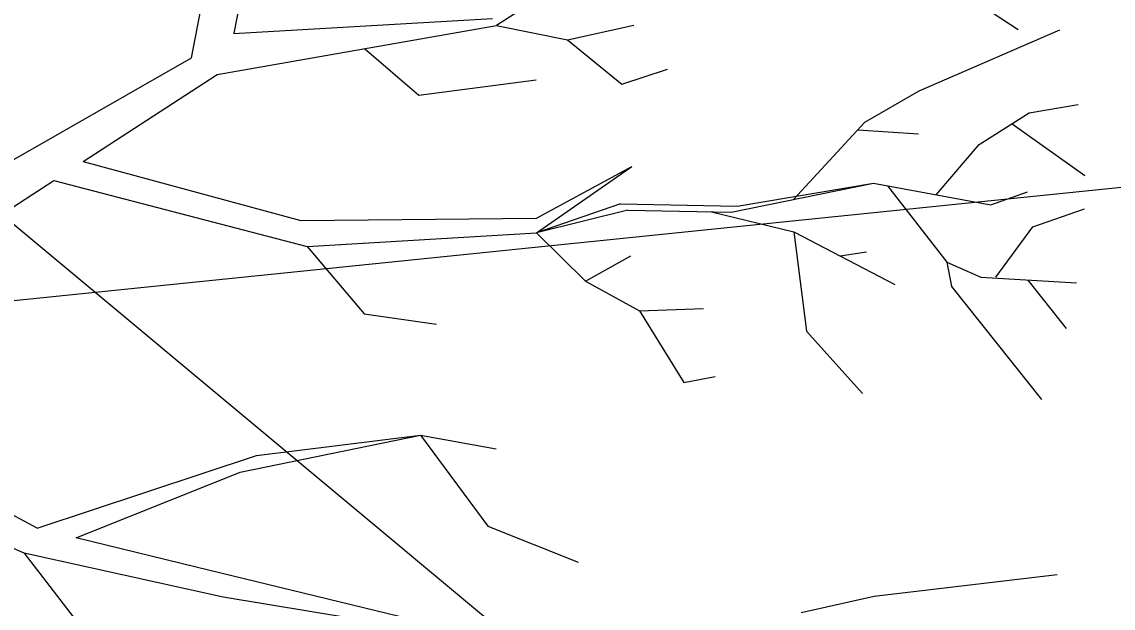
# Model space of a CAD drawing. Extents: x -438233 to -437334, y -1133133 to -1132623.
# Drawn here: x -438080.311 to -438077.05, y -1132979.22 to -1132977.469 of the extents above; entities that cross this region are included whole.
import ezdxf

# ---------------------------------------------------------------- set-up
doc = ezdxf.new("R2010")
doc.units = 0
for name, color, linetype in [('Vrstva 1', 7, 'Continuous'), ('Vrstva 10', 7, 'Continuous'), ('Vrstva 40', 7, 'Continuous')]:
    doc.layers.add(name, color=color, linetype=linetype)

msp = doc.modelspace()

# ---------------------------------------------------------------- linework, layer by layer
at = {"layer": 'Vrstva 1'}
for p, q in [((-438079.676, -1132977.5032), (-438079.5526, -1132976.8541)), ((-438079.8042, -1132977.5766), (-438079.7204, -1132977.146)), ((-438077.6931, -1132977.2564), (-438077.3334, -1132977.4919)), ((-438078.6841, -1132977.346), (-438078.8922, -1132977.4798)), ((-438079.7276, -1132977.6266), (-438078.8922, -1132977.4798)), ((-438079.6784, -1132977.504), (-438078.9043, -1132977.4597)), ((-438078.8922, -1132977.4798), (-438078.6801, -1132977.5226)), ((-438078.6801, -1132977.5226), (-438078.4825, -1132977.479)), ((-438077.6294, -1132977.6758), (-438077.2092, -1132977.4927)), ((-438079.2873, -1132977.5492), (-438079.1244, -1132977.6887)), ((-438078.6801, -1132977.5226), (-438078.518, -1132977.6556)), ((-438080.9009, -1132978.2048), (-438079.8042, -1132977.5766)), ((-438078.518, -1132977.6556), (-438078.3817, -1132977.6105)), ((-438080.1276, -1132977.8862), (-438079.7276, -1132977.6266)), ((-438079.1244, -1132977.6887), (-438078.7736, -1132977.6427)), ((-438077.7915, -1132977.7685), (-438077.6294, -1132977.6758)), ((-438077.3012, -1132977.7411), (-438077.1544, -1132977.7161)), ((-438077.4503, -1132977.8354), (-438077.3012, -1132977.7411)), ((-438078.0051, -1132978), (-438077.7915, -1132977.7685)), ((-438077.3512, -1132977.7734), (-438077.1342, -1132977.9282)), ((-438077.8132, -1132977.7919), (-438077.631, -1132977.804)), ((-438077.5786, -1132977.9854), (-438077.4503, -1132977.8354)), ((-438080.1276, -1132977.8862), (-438079.4768, -1132978.0628)), ((-438078.7728, -1132978.0556), (-438078.4882, -1132977.9008)), ((-438078.7728, -1132978.0991), (-438078.4882, -1132977.9008)), ((-438080.8493, -1132978.3548), (-438080.2155, -1132977.9435)), ((-438080.2155, -1132977.9435), (-438079.4583, -1132978.1403)), ((-438078.1914, -1132978.0379), (-438077.7656, -1132977.9508)), ((-438078.1737, -1132978.0193), (-438077.7656, -1132977.9508)), ((-438077.7656, -1132977.9508), (-438077.4157, -1132978.0153)), ((-438077.7237, -1132977.9588), (-438077.5463, -1132978.187)), ((-438077.4157, -1132978.0153), (-438077.306, -1132977.9774)), ((-438078.5221, -1132978.0129), (-438078.7728, -1132978.0991)), ((-438078.5003, -1132978.0314), (-438078.7728, -1132978.0991)), ((-438078.5221, -1132978.0129), (-438078.1737, -1132978.0193)), ((-438078.5003, -1132978.0314), (-438078.1914, -1132978.0379)), ((-438078.2495, -1132978.0362), (-438078.0035, -1132978.0959)), ((-438077.2899, -1132978.0814), (-438077.135, -1132978.0274)), ((-438079.4768, -1132978.0628), (-438078.7728, -1132978.0556)), ((-438079.4583, -1132978.1403), (-438078.7728, -1132978.0991)), ((-438078.7728, -1132978.0991), (-438078.6269, -1132978.2435)), ((-438078.0035, -1132978.0959), (-438077.9656, -1132978.3927)), ((-438078.0035, -1132978.0959), (-438077.7019, -1132978.2532)), ((-438077.4003, -1132978.2322), (-438077.2899, -1132978.0814)), ((-438079.4583, -1132978.1403), (-438079.2881, -1132978.3411)), ((-438078.6269, -1132978.2435), (-438078.4914, -1132978.1677)), ((-438077.8656, -1132978.1685), (-438077.7866, -1132978.1564)), ((-438077.5463, -1132978.187), (-438077.5326, -1132978.2596)), ((-438077.5463, -1132978.187), (-438077.4447, -1132978.2322)), ((-438077.4447, -1132978.2322), (-438077.1592, -1132978.2483)), ((-438078.6269, -1132978.2435), (-438078.4656, -1132978.3322)), ((-438077.5326, -1132978.2596), (-438077.2641, -1132978.5967)), ((-438077.3052, -1132978.2403), (-438077.1899, -1132978.3846)), ((-438078.4656, -1132978.3322), (-438078.2737, -1132978.3257)), ((-438078.4656, -1132978.3322), (-438078.3325, -1132978.5459)), ((-438079.2881, -1132978.3411), (-438079.072, -1132978.3717)), ((-438077.9656, -1132978.3927), (-438077.7987, -1132978.5789)), ((-438078.3325, -1132978.5459), (-438078.239, -1132978.5281)), ((-438079.6583, -1132978.8136), (-438079.1196, -1132978.7031)), ((-438079.6099, -1132978.7644), (-438079.1196, -1132978.7031)), ((-438079.1196, -1132978.7031), (-438078.918, -1132978.9749)), ((-438079.1196, -1132978.7031), (-438078.893, -1132978.7443)), ((-438080.2647, -1132978.9813), (-438080.6421, -1132978.7781)), ((-438080.2647, -1132978.9813), (-438079.6099, -1132978.7644)), ((-438080.1486, -1132979.0104), (-438079.6583, -1132978.8136)), ((-438080.3042, -1132979.0555), (-438080.6751, -1132978.8951)), ((-438078.918, -1132978.9749), (-438078.6487, -1132979.0829)), ((-438079.7897, -1132979.0975), (-438080.1486, -1132979.0104)), ((-438080.3042, -1132979.0555), (-438080.0115, -1132979.4337)), ((-438079.7091, -1132979.187), (-438080.3042, -1132979.0555)), ((-438079.1833, -1132979.245), (-438079.7897, -1132979.0975)), ((-438077.764, -1132979.1846), (-438077.2173, -1132979.12)), ((-438077.9818, -1132979.2329), (-438077.764, -1132979.1846)), ((-438079.1849, -1132979.2733), (-438079.7091, -1132979.187))]:
    msp.add_line(p, q, dxfattribs=at)
msp.add_arc((-438057.9618, -1132951.913), 27.6, 199.5386, 254.36014, dxfattribs=at)
at = {"layer": 'Vrstva 10'}
msp.add_lwpolyline([(-438091.201, -1132969.023), (-438075.155, -1132982.388)], dxfattribs=at)
at = {"layer": 'Vrstva 40'}
msp.add_line((-438081.0834, -1132978.3773), (-438019.5053, -1132972.094), dxfattribs=at)

doc.saveas('drawing.dxf')
